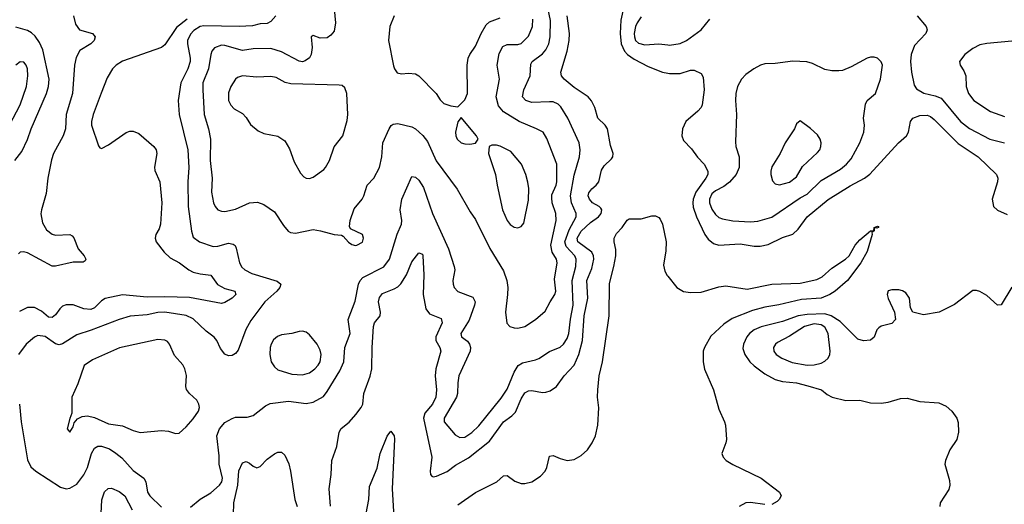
# Model space of a CAD drawing. Header units: inches. Extents: x 2001573 to 2220545, y 644482 to 846830.
# Tile 676 of 755: x 2156326 to 2161908, y 780862 to 783608. Entities that reach past the tile are written whole.
import ezdxf

# ---------------------------------------------------------------- set-up
doc = ezdxf.new("R2010")
doc.units = ezdxf.units.IN
doc.header["$MEASUREMENT"] = 0
doc.layers.add('C1758', color=7, linetype='Continuous')
doc.layers.add('C1768', color=7, linetype='Continuous')

msp = doc.modelspace()

# ---------------------------------------------------------------- linework, layer by layer
at = {"layer": 'C1758', "color": 5}
for points, elevation in [([(2157295.1, 780844.9), (2157349.1, 780890.9), (2157410, 780926.3), (2157458.7, 780970), (2157472.9, 780990), (2157475.6, 781010), (2157456.8, 781090), (2157457.6, 781137.6), (2157444.1, 781250), (2157459.8, 781290), (2157490, 781326.3), (2157530, 781348.9), (2157550, 781354.9), (2157616.4, 781356.4), (2157650, 781366), (2157719.3, 781420.7), (2157746.9, 781433.1), (2157850, 781447.1), (2157950, 781432.9), (2157990, 781441.5), (2158047.9, 781472.1), (2158070, 781500.4), (2158142, 781618), (2158164.7, 781670), (2158169.9, 781750), (2158199, 781830), (2158188.7, 781910), (2158227.9, 782012.1), (2158247.1, 782110), (2158256.2, 782130), (2158272.5, 782147.5), (2158390, 782206.8), (2158422.6, 782250), (2158466.6, 782393.4), (2158491.3, 782450), (2158493, 782470), (2158482.4, 782530), (2158492.3, 782590), (2158550, 782718.4), (2158570, 782716), (2158590, 782699), (2158616.4, 782656.4), (2158666.3, 782510), (2158757.2, 782310), (2158790.3, 782210), (2158792.4, 782190), (2158782.3, 782130), (2158782.9, 782110), (2158790.2, 782090), (2158810, 782068.4), (2158895.1, 782035.1), (2158907.8, 782010), (2158904.7, 781990), (2158874, 781906), (2158827.1, 781830), (2158831.8, 781810), (2158865.7, 781785.7), (2158877.3, 781770), (2158882.6, 781750), (2158881, 781730), (2158816.8, 781590), (2158810.1, 781550), (2158809, 781490), (2158802.3, 781470), (2158732.4, 781350), (2158732.8, 781330), (2158795.5, 781255.5), (2158820.9, 781240.9), (2158850, 781243), (2158890, 781268.8), (2158930, 781306.4), (2159056.5, 781463.5), (2159090, 781514), (2159130, 781611.6), (2159151.6, 781648.4), (2159176.2, 781663.8), (2159250, 781679.7), (2159270, 781688), (2159330, 781727.1), (2159390, 781753.2), (2159410, 781769.1), (2159430, 781801.7), (2159439.9, 781830), (2159448.5, 781911.5), (2159463.9, 781990), (2159459.1, 782130), (2159478.5, 782210), (2159481.2, 782250), (2159473.8, 782270), (2159423.6, 782323.6), (2159417.3, 782350), (2159442, 782418), (2159481.7, 782490), (2159481.7, 782510), (2159454.1, 782570), (2159448.1, 782610), (2159470, 782726), (2159500.4, 782830), (2159503.8, 782870), (2159498.8, 782910), (2159434, 783050), (2159394.2, 783114.2), (2159379.1, 783130), (2159350, 783141.5), (2159330, 783142.9), (2159230, 783139.4), (2159195.6, 783150), (2159177.2, 783170), (2159184.8, 783210), (2159220.3, 783290), (2159224.7, 783355.3), (2159231.9, 783370), (2159290, 783415.2), (2159310, 783437.2), (2159326.9, 783470), (2159334.2, 783510), (2159336.4, 783603.6), (2159312.8, 783710)], 340), ([(2158108.9, 783670), (2158117.6, 783590), (2158110, 783542.7), (2158090, 783519.5), (2158070, 783505.6), (2158030, 783503), (2157990, 783517.2), (2157978, 783510), (2157984.4, 783450), (2157979.6, 783410), (2157968.4, 783391.6), (2157945.5, 783374.5), (2157930, 783369.8), (2157910, 783372.3), (2157810, 783426), (2157750, 783444), (2157650, 783442.7), (2157590, 783432.3), (2157490, 783461.5), (2157470, 783463.1), (2157431.7, 783448.3), (2157416.5, 783430), (2157409.4, 783410), (2157397, 783330), (2157365.1, 783250), (2157363.9, 783210), (2157371.8, 783070), (2157397, 782990), (2157407.5, 782930), (2157405.3, 782810), (2157416.9, 782710), (2157414.5, 782630), (2157425.6, 782570), (2157433.8, 782550), (2157450, 782530.3), (2157470, 782522.4), (2157490, 782521.8), (2157550, 782534), (2157630, 782570.4), (2157673.8, 782573.8), (2157710, 782560.4), (2157770, 782519.5), (2157822.2, 782442.2), (2157848.9, 782408.9), (2157861.4, 782401.4), (2157890, 782397.6), (2157990, 782418.7), (2158032.1, 782412.1), (2158110, 782390.7), (2158150, 782386.8), (2158160.7, 782380.7), (2158190, 782347.3), (2158210, 782334), (2158230, 782328), (2158238, 782330), (2158270, 782347.3), (2158275.6, 782370), (2158269, 782390), (2158202, 782422), (2158196, 782436), (2158200.5, 782470), (2158223.3, 782536.7), (2158267.3, 782590), (2158278, 782610), (2158296.4, 782670), (2158333.7, 782710), (2158366.4, 782770), (2158379.8, 782830), (2158386, 782910), (2158421.1, 782990), (2158432.6, 783007.4), (2158444.5, 783015.5), (2158470, 783020.2), (2158550, 783001.5), (2158570.1, 782990.1), (2158612.4, 782952.4), (2158638.2, 782918.2), (2158687.1, 782807.1), (2158807.1, 782647.1), (2158879.4, 782519.4), (2158910, 782476.3), (2158992, 782312), (2159070, 782184.4), (2159088.6, 782130), (2159092.9, 782090), (2159092.4, 782050), (2159080.2, 781950), (2159088.2, 781888.2), (2159105.5, 781870), (2159130, 781862.8), (2159150, 781860.7), (2159190, 781870.2), (2159251.3, 781908.7), (2159304.6, 781955.4), (2159332.9, 782010), (2159361, 782050), (2159365.2, 782070), (2159357.9, 782137.9), (2159374.1, 782230), (2159369.1, 782250), (2159345.3, 782290), (2159336.7, 782330), (2159367.5, 782470), (2159365.6, 782510), (2159345.6, 782570), (2159342.2, 782597.8), (2159344, 782616), (2159368.5, 782670), (2159372.1, 782690), (2159372.2, 782790), (2159314.8, 782934.8), (2159293.3, 782970), (2159257, 782990), (2159157.2, 783030), (2159070, 783085.8), (2159040, 783120), (2159026.8, 783170), (2159046, 783270), (2159032.4, 783350), (2159043.9, 783416.1), (2159064.6, 783455.4), (2159090, 783466.3), (2159150, 783467), (2159170, 783473.2), (2159210, 783513.8), (2159232.7, 783570), (2159235, 783610)], 360), ([(2159753.2, 783690), (2159734.1, 783605.9), (2159730.5, 783529.5), (2159736.9, 783470), (2159755.7, 783430), (2159772.3, 783410), (2159810, 783383.3), (2159890, 783342.7), (2159970, 783309.5), (2160000, 783305.2)], 320), ([(2157779.1, 783630), (2157750, 783598), (2157730, 783585.6), (2157690, 783584.5), (2157647.1, 783572.9), (2157570.1, 783569.9), (2157370, 783573.6), (2157350, 783568.3), (2157313.6, 783546.4), (2157294, 783526), (2157278.3, 783490), (2157277.2, 783470), (2157293.3, 783390), (2157293, 783370), (2157279.5, 783330), (2157239.2, 783250), (2157224, 783150), (2157230.2, 783070), (2157278.8, 782870), (2157286, 782770), (2157280.5, 782690), (2157280.9, 782550), (2157299.7, 782410), (2157310, 782375.5), (2157344.9, 782350), (2157423.2, 782323.2), (2157450, 782324.2), (2157510, 782341.2), (2157536.3, 782336.3), (2157547.5, 782327.5), (2157553.5, 782313.5), (2157572.7, 782230), (2157586.2, 782206.2), (2157603.1, 782190), (2157643, 782170), (2157785.5, 782125.5), (2157806, 782110), (2157800.7, 782090), (2157784.9, 782070), (2157716.4, 782010), (2157636.1, 781903.9), (2157608.1, 781851.9), (2157564.8, 781735.2), (2157550, 781716.2), (2157530, 781704.2), (2157510, 781703.5), (2157490, 781713.3), (2157464.5, 781744.5), (2157443.1, 781790), (2157429, 781809), (2157382.9, 781842.9), (2157310, 781912.8), (2157270, 781931.3), (2157150, 781949.9), (2157110, 781949.2), (2157050, 781935.3), (2156952.6, 781927.4), (2156890.1, 781909.9), (2156732, 781848), (2156650, 781822), (2156570, 781771.4), (2156550, 781765.7), (2156530, 781771.4), (2156470, 781813), (2156430, 781817.8), (2156410, 781809.8), (2156362.8, 781770), (2156318.8, 781710)], 340), ([(2156632.4, 783630), (2156643, 783583), (2156665.3, 783550), (2156739.3, 783530), (2156754.3, 783510), (2156749.2, 783490), (2156729.1, 783470), (2156667.6, 783432.4), (2156646.7, 783393.3), (2156637.8, 783350), (2156625.3, 783190), (2156589.8, 783070), (2156586.4, 782990), (2156572.6, 782950), (2156517.5, 782850), (2156505.9, 782814.1), (2156486.6, 782710), (2156477.3, 782622.7), (2156449.7, 782530), (2156447.1, 782507.1), (2156455.9, 782455.9), (2156477.9, 782417.9), (2156510, 782393.5), (2156530, 782387.8), (2156610, 782390.2), (2156624, 782384), (2156632.7, 782372.7), (2156657.6, 782310), (2156691.6, 782270), (2156701.6, 782250), (2156698.3, 782241.7), (2156686.6, 782233.4), (2156630, 782234.4), (2156530, 782210.6), (2156510, 782212), (2156370, 782286.5), (2156348.1, 782291.9), (2156330, 782289.8), (2156318.8, 782281.2)], 280), ([(2158089, 780851), (2158081.4, 780950), (2158092.1, 781030), (2158095.6, 781110), (2158124.7, 781190), (2158137.8, 781270), (2158148.3, 781291.7), (2158193.5, 781326.5), (2158232.9, 781370), (2158262.4, 781410), (2158271.6, 781430), (2158277, 781490), (2158312.6, 781587.4), (2158323.1, 781630), (2158324.2, 781750), (2158331.9, 781870), (2158338.5, 781890), (2158370.4, 781930), (2158371.8, 781950), (2158360.9, 782010), (2158365.6, 782034.4), (2158383.5, 782056.5), (2158450, 782082.7), (2158470, 782093.8), (2158488, 782112), (2158518.3, 782161.7), (2158550, 782234.9), (2158590, 782286), (2158610, 782278.8), (2158612, 782270), (2158618.1, 782161.9), (2158614.4, 782050), (2158628.5, 781970), (2158650, 781941.8), (2158714.9, 781914.9), (2158720.7, 781890), (2158684.7, 781810), (2158686.2, 781790), (2158708.1, 781750), (2158714, 781730), (2158685.1, 781630), (2158682.5, 781590), (2158690.1, 781510.1), (2158685.6, 781470), (2158667, 781430), (2158622.3, 781377.7), (2158615.7, 781350), (2158663.7, 781130), (2158653.4, 781050), (2158655.3, 781030), (2158662, 781022), (2158670, 781017.4), (2158690, 781021.6), (2158750, 781048.8), (2158796.4, 781083.6), (2158870, 781124.8), (2158990, 781220.5), (2159069.9, 781330.1), (2159116.8, 781363.2), (2159136.4, 781383.6), (2159170, 781460.3), (2159190, 781493.2), (2159210, 781505), (2159230, 781506.4), (2159290, 781496), (2159310, 781496.9), (2159334.4, 781505.6), (2159370, 781528.9), (2159412.7, 781590), (2159469.9, 781650.1), (2159496.3, 781710), (2159516.5, 781790), (2159526, 781930), (2159547.2, 782030), (2159542.2, 782130), (2159570, 782197.7), (2159580.9, 782250), (2159579.3, 782270), (2159569.4, 782290), (2159490, 782349.9), (2159486.2, 782370), (2159510, 782410.5), (2159562.1, 782458), (2159606.8, 782490), (2159622, 782510), (2159626.9, 782530), (2159620.4, 782540.4), (2159611.9, 782550), (2159574.2, 782570), (2159556.5, 782590), (2159549.9, 782610), (2159553.1, 782626.9), (2159569.8, 782650), (2159595, 782670), (2159610, 782689.2), (2159624, 782756), (2159640.6, 782779.4), (2159680.7, 782819.3), (2159688.3, 782830), (2159690.9, 782850), (2159675.8, 782895.8), (2159659.2, 782990), (2159646.3, 783010), (2159603.5, 783050), (2159586, 783110), (2159568, 783148), (2159548.4, 783170), (2159470, 783224.4), (2159413.6, 783270), (2159397.4, 783290), (2159393.8, 783310), (2159430.9, 783429.1), (2159441.3, 783490), (2159442.8, 783530), (2159430.4, 783630)], 320), ([(2158449.1, 783630), (2158424.6, 783570), (2158417.8, 783490), (2158445.7, 783345.7), (2158450.5, 783330), (2158466.7, 783306.7), (2158490, 783300.5), (2158530, 783304.9), (2158570, 783301.6), (2158590, 783290.4), (2158687, 783190), (2158710, 783153.4), (2158730, 783133), (2158770, 783119.5), (2158810, 783114.8), (2158850, 783153.4), (2158865.4, 783190), (2158862.9, 783350), (2158869.7, 783389.8), (2158878.7, 783410), (2158910, 783457.6), (2158941.6, 783530), (2158970, 783577.7), (2158990, 783595.8), (2159050, 783619)], 380), ([(2159850, 783623.4), (2159826.2, 783590), (2159817.5, 783570), (2159810.6, 783530), (2159811.3, 783510), (2159818.3, 783490), (2159834.9, 783474.9), (2159870, 783465.6), (2159950.2, 783470.2), (2160000, 783464.4)], 340), ([(2156299.7, 782810), (2156339, 782861), (2156371.6, 782928.4), (2156391.8, 782990), (2156478.7, 783190), (2156489.5, 783230), (2156493.7, 783270), (2156457.3, 783437.3), (2156438, 783478), (2156413.5, 783513.5), (2156393.4, 783533.4), (2156370, 783546.7), (2156304.9, 783564.9)], 280), ([(2157276.4, 783610), (2157215.7, 783564.3), (2157150, 783465.1), (2157130.2, 783449.8), (2156910, 783372.4), (2156872.9, 783350), (2156852.3, 783330), (2156821.6, 783278.4), (2156787.9, 783192.1), (2156742.9, 783070), (2156733.6, 783030), (2156733.9, 783010), (2156773.5, 782893.5), (2156781.7, 782881.7), (2156790, 782878), (2156830, 782898.2), (2156930, 782967.7), (2156950, 782975.2), (2156970, 782975.2), (2157002.3, 782962.3), (2157087.2, 782890), (2157099.6, 782870), (2157104, 782850), (2157091.4, 782771.4), (2157093.2, 782753.2), (2157120.2, 782690), (2157132, 782570), (2157124.7, 782450), (2157116.8, 782423.2), (2157098.9, 782390), (2157094.6, 782370), (2157099.5, 782350), (2157145.5, 782290), (2157179, 782259), (2157231.5, 782230), (2157285.2, 782190), (2157310, 782177.2), (2157350, 782166.9), (2157410, 782159.7), (2157448, 782108), (2157490, 782084.1), (2157545.3, 782070), (2157552.6, 782050), (2157531.8, 782030), (2157490, 782004.5), (2157470, 781999.9), (2157290, 782033.2), (2157150, 782037.6), (2157050, 782035.4), (2156910, 782048.1), (2156811.2, 782028.8), (2156790, 782014.4), (2156750, 781975), (2156730, 781966.5), (2156690, 781969.9), (2156630, 781992.8), (2156590, 781991.4), (2156570, 781983.8), (2156553.1, 781970), (2156530, 781934.8), (2156510, 781920.2), (2156490, 781923.2), (2156450, 781956.4), (2156410, 781977.4), (2156370, 781977), (2156325.1, 781954.9)], 320), ([(2156268.4, 783010), (2156330, 783124.7), (2156365.2, 783230), (2156373.5, 783290), (2156370.9, 783330), (2156363.9, 783350), (2156350, 783366.3), (2156330, 783369.1), (2156303.8, 783350)], 320), ([(2158810, 780859.1), (2158910, 780928.9), (2159030.7, 780989.3), (2159070, 781023.9), (2159090, 781024.6), (2159133.5, 780993.5), (2159170, 780979.9), (2159190, 780979.1), (2159230, 780990.1), (2159278.1, 781021.9), (2159305.2, 781050), (2159314.2, 781070), (2159330, 781135.2), (2159350, 781138), (2159390, 781120.7), (2159430.4, 781109.6), (2159470, 781115.4), (2159510, 781138.5), (2159546, 781170), (2159572.4, 781210), (2159590, 781250.4), (2159604.2, 781310), (2159609.2, 781409.2), (2159602.3, 781470), (2159603.3, 781510), (2159612.3, 781590), (2159630.3, 781670), (2159668.1, 781930), (2159670, 782112.7), (2159695.2, 782210), (2159705, 782270), (2159705.1, 782305.1), (2159696, 782350), (2159696.5, 782370), (2159710, 782396.1), (2159742.4, 782430), (2159770, 782472.7), (2159781.1, 782478.9), (2159850, 782478.7), (2159910, 782496.1), (2159930, 782496.6), (2159950, 782486.5), (2159957.6, 782477.6), (2159971.1, 782450), (2159991.3, 782350), (2159990, 782299), (2159976.7, 782216.7), (2159983.3, 782183.3), (2159997.7, 782157.7), (2160000, 782154.9)], 280), ([(2156325.8, 781430), (2156335.3, 781330), (2156370, 781114.8), (2156390, 781074.9), (2156417.1, 781050), (2156558.5, 780958.5), (2156590, 780950.3), (2156610, 780952.9), (2156650, 780976), (2156690, 781028.7), (2156711.1, 781070), (2156734.2, 781150), (2156750, 781180.7), (2156770, 781192.3), (2156790, 781191.4), (2156835.5, 781175.5), (2156872.3, 781152.3), (2156904.9, 781124.9), (2156970, 781054.2), (2157029.4, 781009.4), (2157042.4, 780990), (2157051.1, 780931.1), (2157063.6, 780910), (2157130, 780845.2)], 340), ([(2158290.3, 780810), (2158305.8, 780890), (2158310, 780963.8), (2158353.1, 781066.9), (2158369.8, 781150), (2158410, 781247.4), (2158430, 781277.1), (2158450, 781250.8), (2158451.2, 781231.2), (2158438.5, 780950), (2158447.8, 780790)], 280), ([(2157538.5, 780801.5), (2157540.4, 780870), (2157563.4, 780970), (2157568.4, 781051.6), (2157590, 781097.2), (2157610, 781104.9), (2157630, 781095.2), (2157650, 781077.4), (2157670.9, 781069.1), (2157690, 781076.4), (2157730, 781117.6), (2157770, 781148.7), (2157790, 781158.3), (2157810, 781156.9), (2157830, 781141.3), (2157851.5, 781091.5), (2157861.8, 781050), (2157885.6, 780890), (2157898.5, 780850)], 320), ([(2156787.5, 780810), (2156792.7, 780887.3), (2156806.7, 780933.3), (2156827.9, 780952), (2156847.4, 780952.6), (2156890, 780935), (2156921.9, 780910), (2156963.3, 780830)], 320)]:
    msp.add_lwpolyline(points, dxfattribs=dict(at, elevation=elevation))
for points, elevation in [([(2157590, 783288.8), (2157560.7, 783279.3), (2157549.4, 783270.6), (2157523.6, 783230), (2157510, 783193.2), (2157510.2, 783150.2), (2157522.6, 783122.6), (2157542.2, 783102.2), (2157590, 783075.5), (2157610, 783053.4), (2157634.7, 783014.7), (2157678.6, 782978.6), (2157710, 782962.7), (2157790, 782947.2), (2157830, 782921.6), (2157856.8, 782876.8), (2157882.7, 782802.7), (2157918, 782738), (2157937.4, 782717.4), (2157950, 782710.4), (2157970, 782708.4), (2157990, 782716.4), (2158050, 782758.7), (2158059.7, 782770), (2158082.7, 782810), (2158110, 782887.3), (2158158, 782950), (2158182.5, 783037.5), (2158187.1, 783070), (2158180.7, 783190), (2158170, 783221.2), (2158154.2, 783234.2), (2158136.6, 783236.6), (2157863.9, 783243.9), (2157832, 783252), (2157779.7, 783279.7), (2157750, 783286.2), (2157670, 783281.8)], 380), ([(2158830, 783054), (2158810, 783028.7), (2158796.9, 782970), (2158798.2, 782950), (2158807.2, 782930), (2158830, 782910.3), (2158850, 782903.6), (2158878.3, 782901.7), (2158910, 782908.2), (2158926, 782930), (2158916.2, 782950)], 380), ([(2159002.6, 782897.4), (2158987.3, 782890), (2158984.9, 782850), (2159024.5, 782730), (2159032.7, 782670), (2159063.2, 782530), (2159090, 782470.4), (2159107.6, 782447.6), (2159130, 782432.2), (2159150, 782428.4), (2159170, 782435.5), (2159184.4, 782455.6), (2159210, 782584.7), (2159212.2, 782652.2), (2159207.7, 782687.7), (2159195.6, 782730), (2159170.8, 782790), (2159110, 782860.3), (2159050, 782891.9), (2159030, 782897.3)], 380), ([(2157930, 781842.6), (2157910, 781840.4), (2157870, 781829.8), (2157810, 781821.8), (2157787.5, 781812.5), (2157766.1, 781793.9), (2157752.3, 781770), (2157747.2, 781750), (2157745.2, 781710), (2157751.3, 781670), (2157770, 781640.9), (2157790, 781624.7), (2157870, 781599), (2157930, 781595.3), (2157970, 781607.8), (2158000.3, 781630), (2158018.3, 781650), (2158029.9, 781670), (2158036, 781710), (2158030, 781736.2), (2158013.6, 781770), (2157970, 781823.1), (2157950, 781837.4)], 360), ([(2157110, 781796.4), (2156891.9, 781748.1), (2156738.5, 781681.5), (2156692.1, 781648), (2156655.9, 781544.1), (2156621.6, 781470), (2156622, 781378), (2156610, 781348), (2156596, 781290), (2156610, 781271.3), (2156630, 781301), (2156636.2, 781323.8), (2156654.5, 781345.5), (2156680.4, 781359.6), (2156710, 781363.6), (2156750, 781353.6), (2156830, 781317.6), (2156910, 781307.4), (2156970, 781280.3), (2157010, 781268.9), (2157130, 781279.5), (2157170, 781276.5), (2157210, 781262.6), (2157230, 781265.7), (2157270, 781300.9), (2157310, 781346.3), (2157339.8, 781390), (2157345.3, 781410), (2157342.2, 781430), (2157331.5, 781451.5), (2157289.7, 781490), (2157272.6, 781512.6), (2157267.7, 781530), (2157272.6, 781592.6), (2157263.5, 781630), (2157251.4, 781651.4), (2157204.9, 781704.9), (2157175.8, 781770), (2157163.9, 781783.9), (2157150, 781792.6)], 360)]:
    msp.add_lwpolyline(points, close=True, dxfattribs=dict(at, elevation=elevation))
at = {"layer": 'C1768', "color": 5}
for points, elevation in [([(2161414.9, 783630), (2161464.9, 783570), (2161470.4, 783550), (2161463.8, 783530), (2161399.2, 783460.8), (2161380.3, 783410), (2161376.9, 783370), (2161381.3, 783310), (2161397.5, 783237.5), (2161410, 783215.5), (2161451.1, 783191.1), (2161517.1, 783177.1), (2161550, 783162.3), (2161660.1, 783030), (2161710, 782990.7), (2161826.5, 782930), (2161910, 782910.1)], 340), ([(2160000, 783464.4), (2160010, 783463.2), (2160070, 783472.5), (2160105.7, 783490), (2160189.7, 783550), (2160238.7, 783610)], 340), ([(2161950, 783485.6), (2161810, 783472.8), (2161770, 783464.4), (2161730, 783445.4), (2161685.3, 783410), (2161654.9, 783370), (2161657.1, 783350), (2161678.2, 783318.2), (2161689.1, 783290), (2161691.1, 783230), (2161705.4, 783190), (2161734.6, 783150), (2161830, 783087.3), (2161910, 783058.9)], 360), ([(2160000, 783305.2), (2160010, 783303.7), (2160070, 783302.7), (2160130, 783322.6), (2160150, 783322), (2160190, 783302.4), (2160201.4, 783281.4), (2160207.1, 783210), (2160195, 783125), (2160188.9, 783110), (2160170.3, 783090), (2160102.7, 783030), (2160084.3, 782990), (2160079.8, 782950), (2160090, 782923.2), (2160135.4, 782875.4), (2160168.8, 782828.8), (2160206.8, 782790), (2160227.9, 782750), (2160227.4, 782730), (2160217, 782710), (2160159.1, 782630), (2160144.9, 782590), (2160142.5, 782570), (2160145.1, 782545.1), (2160163.6, 782490), (2160210, 782391.5), (2160230, 782363.5), (2160260.1, 782340.1), (2160290, 782330.9), (2160410, 782337), (2160490, 782323.8), (2160524.6, 782324.6), (2160570, 782333.7), (2160650, 782374), (2160710, 782391.7), (2160739.9, 782420.1), (2160790.9, 782490), (2160910, 782588.1), (2161034.5, 782665.5), (2161116.1, 782710), (2161146.7, 782733.3), (2161307.8, 782910), (2161353, 782950), (2161365.6, 782970), (2161376.8, 783030), (2161389.3, 783050.7), (2161430, 783065), (2161470, 783067.7), (2161490, 783059.5), (2161510, 783042.1), (2161646.1, 782906.1), (2161760.8, 782830), (2161863.1, 782730), (2161871.8, 782710), (2161870.3, 782690), (2161839.3, 782590), (2161847.7, 782550), (2161870, 782528.4), (2161924.8, 782504.8)], 320), ([(2160000, 782154.9), (2160052.4, 782090), (2160090, 782068.6), (2160130, 782062.5), (2160190, 782064.8), (2160290, 782093.3), (2160330, 782100.1), (2160450, 782080.9), (2160590, 782109.6), (2160750, 782114.6), (2160845.1, 782134.9), (2160876.5, 782150), (2160930, 782199), (2161008.5, 782250), (2161028.6, 782270), (2161063.1, 782330), (2161090, 782360.3), (2161150, 782410.7), (2161168.7, 782411.3), (2161170, 782430.6), (2161190, 782438), (2161195.3, 782435.3), (2161194.8, 782430), (2161186, 782426), (2161171, 782429), (2161171, 782411), (2161158, 782402), (2161159.3, 782390), (2161130, 782294), (2161095.1, 782230), (2161019.7, 782130), (2160949.4, 782070), (2160919, 782050), (2160870.2, 782030), (2160758, 782022), (2160630, 781992.2), (2160550, 781978.6), (2160480.8, 781959.2), (2160365.3, 781914.7), (2160317.3, 781882.7), (2160244.9, 781815.1), (2160208, 781750), (2160201.7, 781730), (2160201.7, 781670), (2160208.5, 781628.5), (2160259.7, 781510), (2160290, 781400.7), (2160322.6, 781330), (2160327.4, 781310), (2160332.8, 781230), (2160330.2, 781209.8), (2160307.2, 781150), (2160313.7, 781130), (2160332.2, 781110), (2160370, 781086.9), (2160530.4, 781010), (2160634, 780930), (2160642.4, 780910), (2160632.7, 780890), (2160621.3, 780878.7), (2160590, 780861.7)], 280), ([(2161950, 782091.5), (2161890, 781991.3), (2161870, 781991.1), (2161810, 782044.2), (2161770, 782066.9), (2161750, 782073.7), (2161730, 782073), (2161625.8, 781994.2), (2161538, 781950), (2161450, 781936), (2161388.7, 781950), (2161375.5, 781975.5), (2161371.6, 782030), (2161350, 782060.7), (2161331.8, 782071.8), (2161310, 782077.3), (2161270, 782077.6), (2161250, 782071.1), (2161243.6, 782050), (2161250, 782027.3), (2161286.4, 781950), (2161290.6, 781910), (2161270, 781886), (2161210, 781871.6), (2161197.3, 781862.7), (2161186, 781850), (2161170.3, 781809.7), (2161148.8, 781791.2), (2161110, 781788), (2161078.4, 781798.4), (2160977.8, 781897.8), (2160925.7, 781930), (2160890, 781940.6), (2160790, 781937.4), (2160740.2, 781930), (2160650, 781898.3), (2160530, 781867), (2160490.2, 781850), (2160463.8, 781830), (2160447.9, 781810), (2160428.8, 781770), (2160425.6, 781745.6), (2160436.6, 781710), (2160465.2, 781670), (2160490, 781646.3), (2160550, 781600.9), (2160610, 781569.4), (2160650, 781558.6), (2160729.5, 781549.5), (2160793.6, 781533.6), (2160871.3, 781510), (2160904.1, 781484.1), (2160932, 781470), (2161010.5, 781450.5), (2161090, 781452.4), (2161150, 781437.3), (2161210, 781434.8), (2161250, 781440.5), (2161318.9, 781461.1), (2161357.2, 781462.8), (2161430, 781444), (2161536.1, 781436.1), (2161578, 781418), (2161610.2, 781390.2), (2161639.5, 781350), (2161646.3, 781326.3), (2161648.9, 781270), (2161638.7, 781230), (2161598.9, 781170), (2161574.4, 781110), (2161570.4, 781090), (2161597.7, 780997.7), (2161599.3, 780970), (2161593.3, 780946.7), (2161544.9, 780870), (2161542, 780850)], 320), ([(2160550, 780861.1), (2160470, 780872.3), (2160442, 780870), (2160404.7, 780850)], 280)]:
    msp.add_lwpolyline(points, dxfattribs=dict(at, elevation=elevation))
for points, elevation in [([(2161170, 783396), (2161150, 783396), (2161130, 783389.5), (2161039.5, 783340.5), (2160990, 783320.7), (2160970, 783317.6), (2160930, 783318.7), (2160890, 783326.3), (2160820.1, 783360.1), (2160788.4, 783368.5), (2160710, 783372.1), (2160610, 783359.5), (2160550, 783357.7), (2160525.3, 783350), (2160488.9, 783330), (2160443.3, 783296.6), (2160417.4, 783270), (2160394.9, 783230), (2160386.3, 783190), (2160384.2, 783150), (2160389.1, 783070), (2160384, 782916), (2160385.5, 782890), (2160406, 782830), (2160406, 782770), (2160388.7, 782731.3), (2160350, 782686.4), (2160318.3, 782661.7), (2160270, 782638.4), (2160250, 782620.8), (2160236.6, 782590), (2160237.2, 782570), (2160250, 782534.6), (2160270, 782504.9), (2160290, 782487.7), (2160310, 782478.9), (2160370, 782468), (2160470, 782463.3), (2160510, 782465.9), (2160590, 782488.3), (2160750, 782597.6), (2160790, 782619.5), (2160870, 782696.3), (2160979.1, 782760.9), (2161013.3, 782790), (2161039.7, 782820.3), (2161088.3, 782910), (2161112.6, 782970), (2161116.4, 783010), (2161109.7, 783050.3), (2161120.9, 783130), (2161130, 783150.8), (2161178, 783190), (2161206.6, 783270), (2161216.9, 783350), (2161209.7, 783369.7), (2161190, 783389.4)], 340), ([(2160750, 783034), (2160730, 783018), (2160718.8, 782990), (2160665.3, 782910), (2160637, 782850), (2160590, 782773.6), (2160583.8, 782750), (2160584.5, 782730), (2160594.4, 782694.4), (2160610, 782677), (2160632.8, 782672.7), (2160690, 782687.1), (2160730, 782716.5), (2160764.7, 782775.3), (2160850, 782854.4), (2160862, 782870), (2160868.3, 782890), (2160869.7, 782910), (2160865.1, 782930), (2160850, 782956.2), (2160810, 782992)], 360), ([(2160830, 781883.6), (2160774.7, 781870), (2160690, 781814), (2160621.5, 781778.5), (2160610.3, 781770), (2160599.7, 781750), (2160601.8, 781730), (2160615.6, 781710), (2160647, 781690), (2160704.7, 781664.7), (2160790, 781650.1), (2160830, 781652), (2160870, 781662.1), (2160890, 781672.6), (2160909.2, 781690), (2160918.8, 781710), (2160921.5, 781730), (2160908.7, 781830), (2160890, 781865.5), (2160870, 781878.9)], 340)]:
    msp.add_lwpolyline(points, close=True, dxfattribs=dict(at, elevation=elevation))

doc.saveas('drawing.dxf')
